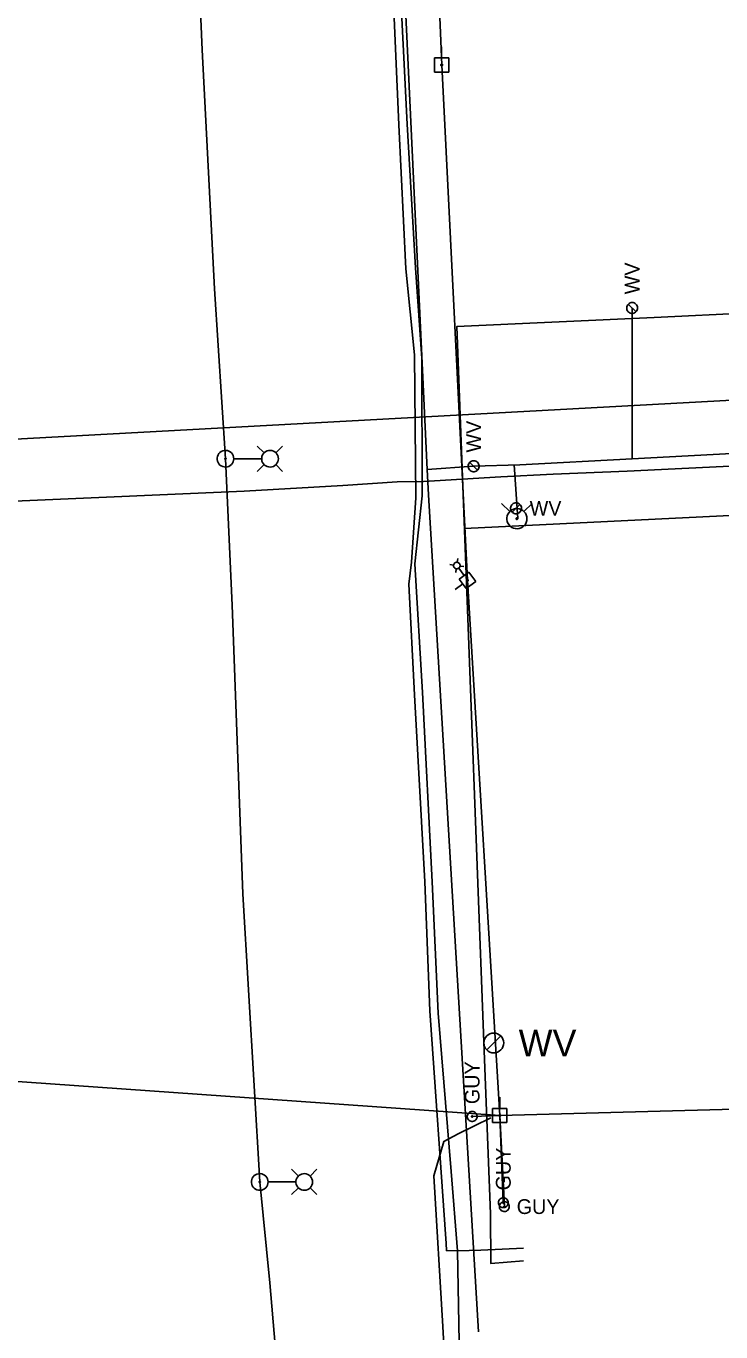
# Model space of a CAD drawing. Extents: x 600849 to 606371, y 330010 to 403088.
# Drawn here: x 604938.7 to 605119.7, y 333973.9 to 334314.3 of the extents above; entities that cross this region are included whole.
import ezdxf

# ---------------------------------------------------------------- set-up
doc = ezdxf.new("R2010")
doc.units = 0
for name, color, linetype in [('E_LTG', 7, 'Continuous'), ('E_LTG_CID', 7, 'Continuous'), ('E_UTL_EGuyWire', 7, 'Continuous'), ('E_UTL_EPowerPole', 7, 'Continuous'), ('E_UTL_G_UG', 7, 'Continuous'), ('E_UTL_Overhead', 7, 'Continuous'), ('E_UTL_SAN_UG', 7, 'Continuous'), ('E_UTL_TV_UG', 7, 'Continuous'), ('E_UTL_W', 7, 'Continuous'), ('E_UTL_W_UG', 7, 'Continuous'), ('E_UTL_WHydrant', 7, 'Continuous')]:
    doc.layers.add(name, color=color, linetype=linetype)

msp = doc.modelspace()

# ---------------------------------------------------------------- linework, layer by layer
at = {"layer": 'E_LTG'}
for points in [[(604992.81, 334201.5), (604992.77, 334201.91), (604992.65, 334202.31), (604992.46, 334202.68), (604992.2, 334203), (604991.89, 334203.27), (604991.53, 334203.48), (604991.14, 334203.62), (604990.73, 334203.67), (604990.32, 334203.66), (604989.92, 334203.56), (604989.54, 334203.39), (604989.21, 334203.15), (604988.92, 334202.85), (604988.7, 334202.5), (604988.54, 334202.11), (604988.46, 334201.71), (604988.46, 334201.29), (604988.54, 334200.89), (604988.7, 334200.5), (604988.92, 334200.16), (604989.21, 334199.86), (604989.54, 334199.62), (604989.92, 334199.45), (604990.32, 334199.35), (604990.73, 334199.33), (604991.14, 334199.39), (604991.53, 334199.52), (604991.89, 334199.73), (604992.2, 334200), (604992.46, 334200.33), (604992.65, 334200.69), (604992.77, 334201.09), (604992.81, 334201.5)], [(605000.71, 334203.03), (604998.93, 334204.8)], [(605004.41, 334201.5), (605004.37, 334201.91), (605004.25, 334202.31), (605004.06, 334202.68), (605003.81, 334203), (605003.5, 334203.27), (605003.14, 334203.48), (605002.75, 334203.62), (605002.34, 334203.67), (605001.92, 334203.66), (605001.52, 334203.56), (605001.15, 334203.39), (605000.81, 334203.15), (605000.52, 334202.85), (605000.3, 334202.5), (605000.15, 334202.11), (605000.07, 334201.71), (605000.07, 334201.29), (605000.15, 334200.89), (605000.3, 334200.5), (605000.52, 334200.16), (605000.81, 334199.86), (605001.15, 334199.62), (605001.52, 334199.45), (605001.92, 334199.35), (605002.34, 334199.33), (605002.75, 334199.39), (605003.14, 334199.52), (605003.5, 334199.73), (605003.81, 334200), (605004.06, 334200.33), (605004.25, 334200.69), (605004.37, 334201.09), (605004.41, 334201.5)], [(605003.76, 334203.03), (605005.53, 334204.8)], [(604990.8, 334201.5), (604990.79, 334201.53), (604990.78, 334201.56), (604990.77, 334201.59), (604990.75, 334201.62), (604990.73, 334201.64), (604990.7, 334201.65), (604990.67, 334201.66), (604990.64, 334201.67), (604990.61, 334201.67), (604990.58, 334201.66), (604990.55, 334201.65), (604990.52, 334201.63), (604990.5, 334201.6), (604990.48, 334201.58), (604990.47, 334201.55), (604990.46, 334201.52), (604990.46, 334201.49), (604990.47, 334201.45), (604990.48, 334201.43), (604990.5, 334201.4), (604990.52, 334201.38), (604990.55, 334201.36), (604990.58, 334201.34), (604990.61, 334201.34), (604990.64, 334201.34), (604990.67, 334201.34), (604990.7, 334201.35), (604990.73, 334201.37), (604990.75, 334201.39), (604990.77, 334201.41), (604990.78, 334201.44), (604990.79, 334201.47), (604990.8, 334201.5)], [(605000.02, 334201.5), (604992.84, 334201.5)], [(605000.71, 334199.98), (604998.93, 334198.2)], [(605003.76, 334199.98), (605005.53, 334198.2)], [(605050.07, 334173.78), (605049.09, 334173.93)], [(605050.4, 334174.35), (605050.28, 334174.24), (605050.18, 334174.11), (605050.11, 334173.96), (605050.06, 334173.81), (605050.05, 334173.64), (605050.07, 334173.48), (605050.12, 334173.33), (605050.2, 334173.19), (605050.3, 334173.06), (605050.42, 334172.96), (605050.57, 334172.88), (605050.72, 334172.83), (605050.88, 334172.81), (605051.04, 334172.82), (605051.2, 334172.86), (605051.35, 334172.93), (605051.48, 334173.03), (605051.59, 334173.15), (605051.67, 334173.28), (605051.73, 334173.44), (605051.76, 334173.6), (605051.75, 334173.76), (605051.72, 334173.92), (605051.66, 334174.07), (605051.57, 334174.2), (605051.45, 334174.32), (605051.32, 334174.41), (605051.17, 334174.47), (605051.01, 334174.51), (605050.85, 334174.51), (605050.69, 334174.49), (605050.53, 334174.43), (605050.4, 334174.35)], [(605051.03, 334174.5), (605051.17, 334175.47)], [(605051.74, 334173.54), (605052.72, 334173.39)], [(605050.78, 334172.82), (605050.64, 334171.85)], [(605051.42, 334172.96), (605052.83, 334171.07)], [(605001.74, 334013), (605001.7, 334013.41), (605001.58, 334013.81), (605001.39, 334014.18), (605001.13, 334014.5), (605000.82, 334014.77), (605000.46, 334014.98), (605000.07, 334015.12), (604999.66, 334015.18), (604999.25, 334015.16), (604998.85, 334015.06), (604998.47, 334014.89), (604998.14, 334014.65), (604997.85, 334014.35), (604997.63, 334014), (604997.47, 334013.61), (604997.39, 334013.21), (604997.39, 334012.8), (604997.47, 334012.39), (604997.63, 334012), (604997.85, 334011.66), (604998.14, 334011.36), (604998.47, 334011.12), (604998.85, 334010.95), (604999.25, 334010.85), (604999.66, 334010.83), (605000.07, 334010.89), (605000.46, 334011.02), (605000.82, 334011.23), (605001.13, 334011.5), (605001.39, 334011.83), (605001.58, 334012.19), (605001.7, 334012.59), (605001.74, 334013)], [(604999.73, 334013), (604999.72, 334013.03), (604999.71, 334013.06), (604999.7, 334013.09), (604999.68, 334013.12), (604999.66, 334013.14), (604999.63, 334013.15), (604999.6, 334013.16), (604999.57, 334013.17), (604999.54, 334013.17), (604999.51, 334013.16), (604999.48, 334013.15), (604999.45, 334013.13), (604999.43, 334013.1), (604999.41, 334013.08), (604999.4, 334013.05), (604999.39, 334013.02), (604999.39, 334012.99), (604999.4, 334012.96), (604999.41, 334012.93), (604999.43, 334012.9), (604999.45, 334012.88), (604999.48, 334012.86), (604999.51, 334012.84), (604999.54, 334012.84), (604999.57, 334012.84), (604999.6, 334012.84), (604999.63, 334012.85), (604999.66, 334012.87), (604999.68, 334012.89), (604999.7, 334012.91), (604999.71, 334012.94), (604999.72, 334012.97), (604999.73, 334013)], [(605009.64, 334014.53), (605007.86, 334016.3)], [(605013.34, 334013), (605013.3, 334013.41), (605013.18, 334013.81), (605012.99, 334014.18), (605012.74, 334014.5), (605012.43, 334014.77), (605012.07, 334014.98), (605011.68, 334015.12), (605011.27, 334015.18), (605010.85, 334015.16), (605010.45, 334015.06), (605010.08, 334014.89), (605009.74, 334014.65), (605009.45, 334014.35), (605009.23, 334014), (605009.08, 334013.61), (605009, 334013.21), (605009, 334012.8), (605009.08, 334012.39), (605009.23, 334012), (605009.45, 334011.66), (605009.74, 334011.36), (605010.08, 334011.12), (605010.45, 334010.95), (605010.85, 334010.85), (605011.27, 334010.83), (605011.68, 334010.89), (605012.07, 334011.02), (605012.43, 334011.23), (605012.74, 334011.5), (605012.99, 334011.83), (605013.18, 334012.19), (605013.3, 334012.59), (605013.34, 334013)], [(605012.69, 334014.53), (605014.46, 334016.3)], [(605008.95, 334013), (605001.77, 334013)], [(605009.64, 334011.48), (605007.86, 334009.7)], [(605012.69, 334011.48), (605014.46, 334009.7)]]:
    msp.add_lwpolyline(points, dxfattribs=at)
at = {"layer": 'E_LTG_CID'}
msp.add_lwpolyline([(605010.35, 333891.22), (605002.22, 333986.67), (604999.56, 334013), (604995.2, 334088.09), (604992.37, 334163.31), (604990.63, 334201.5), (604987.81, 334245.82), (604984.57, 334308.11), (604981.59, 334376.96), (604977.46, 334456.81), (604974.81, 334512.43), (604972.91, 334554.54), (604971.93, 334555.31), (604969.99, 334606.09), (604967.03, 334670.29)], dxfattribs=at)
at = {"layer": 'E_UTL_EGuyWire'}
for p in [(605054.91, 334030.07), (605063.03, 334007.58), (605063.3, 334006.57)]:
    msp.add_line(p, (605062.13, 334030.34), dxfattribs=at)
for points in [[(605054.91, 334031.35), (605054.67, 334031.33), (605054.43, 334031.26), (605054.22, 334031.15), (605054.02, 334031), (605053.86, 334030.81), (605053.74, 334030.6), (605053.66, 334030.37), (605053.63, 334030.13), (605053.64, 334029.89), (605053.7, 334029.65), (605053.8, 334029.43), (605053.94, 334029.23), (605054.12, 334029.06), (605054.32, 334028.93), (605054.55, 334028.84), (605054.79, 334028.79), (605055.03, 334028.79), (605055.27, 334028.84), (605055.5, 334028.93), (605055.7, 334029.06), (605055.88, 334029.23), (605056.02, 334029.43), (605056.12, 334029.65), (605056.18, 334029.89), (605056.19, 334030.13), (605056.16, 334030.37), (605056.08, 334030.6), (605055.96, 334030.81), (605055.8, 334031), (605055.6, 334031.15), (605055.39, 334031.26), (605055.15, 334031.33), (605054.91, 334031.35)], [(605054.91, 334030.23), (605054.88, 334030.23), (605054.85, 334030.22), (605054.82, 334030.2), (605054.8, 334030.19), (605054.78, 334030.16), (605054.76, 334030.14), (605054.75, 334030.11), (605054.75, 334030.08), (605054.75, 334030.05), (605054.76, 334030.02), (605054.77, 334029.99), (605054.79, 334029.96), (605054.81, 334029.94), (605054.84, 334029.93), (605054.86, 334029.92), (605054.89, 334029.91), (605054.93, 334029.91), (605054.95, 334029.92), (605054.98, 334029.93), (605055.01, 334029.94), (605055.03, 334029.96), (605055.05, 334029.99), (605055.06, 334030.02), (605055.07, 334030.05), (605055.07, 334030.08), (605055.07, 334030.11), (605055.06, 334030.14), (605055.04, 334030.16), (605055.02, 334030.19), (605055, 334030.2), (605054.97, 334030.22), (605054.94, 334030.23), (605054.91, 334030.23)], [(605063.03, 334008.86), (605062.79, 334008.84), (605062.55, 334008.77), (605062.34, 334008.66), (605062.14, 334008.51), (605061.98, 334008.32), (605061.86, 334008.11), (605061.78, 334007.88), (605061.75, 334007.64), (605061.76, 334007.4), (605061.82, 334007.16), (605061.92, 334006.94), (605062.06, 334006.74), (605062.24, 334006.57), (605062.44, 334006.44), (605062.67, 334006.35), (605062.91, 334006.3), (605063.15, 334006.3), (605063.39, 334006.35), (605063.62, 334006.44), (605063.82, 334006.57), (605064, 334006.74), (605064.14, 334006.94), (605064.24, 334007.16), (605064.3, 334007.4), (605064.31, 334007.64), (605064.28, 334007.88), (605064.2, 334008.11), (605064.07, 334008.32), (605063.91, 334008.51), (605063.72, 334008.66), (605063.51, 334008.77), (605063.27, 334008.84), (605063.03, 334008.86)], [(605064.58, 334006.57), (605064.56, 334006.81), (605064.49, 334007.05), (605064.38, 334007.26), (605064.23, 334007.46), (605064.04, 334007.62), (605063.83, 334007.74), (605063.6, 334007.82), (605063.36, 334007.85), (605063.12, 334007.84), (605062.88, 334007.78), (605062.66, 334007.68), (605062.46, 334007.54), (605062.29, 334007.36), (605062.16, 334007.16), (605062.07, 334006.93), (605062.02, 334006.69), (605062.02, 334006.45), (605062.07, 334006.21), (605062.16, 334005.98), (605062.29, 334005.78), (605062.46, 334005.6), (605062.66, 334005.46), (605062.88, 334005.36), (605063.12, 334005.3), (605063.36, 334005.29), (605063.6, 334005.32), (605063.83, 334005.4), (605064.04, 334005.52), (605064.23, 334005.68), (605064.38, 334005.88), (605064.49, 334006.09), (605064.56, 334006.33), (605064.58, 334006.57)], [(605063.03, 334007.74), (605063, 334007.74), (605062.97, 334007.73), (605062.94, 334007.71), (605062.92, 334007.7), (605062.9, 334007.67), (605062.88, 334007.65), (605062.87, 334007.62), (605062.87, 334007.59), (605062.87, 334007.56), (605062.88, 334007.53), (605062.89, 334007.5), (605062.91, 334007.47), (605062.93, 334007.45), (605062.96, 334007.44), (605062.98, 334007.43), (605063.01, 334007.42), (605063.04, 334007.42), (605063.07, 334007.43), (605063.1, 334007.44), (605063.13, 334007.45), (605063.15, 334007.47), (605063.17, 334007.5), (605063.18, 334007.53), (605063.19, 334007.56), (605063.19, 334007.59), (605063.18, 334007.62), (605063.18, 334007.65), (605063.16, 334007.67), (605063.14, 334007.7), (605063.12, 334007.71), (605063.09, 334007.73), (605063.06, 334007.74), (605063.03, 334007.74)], [(605063.46, 334006.57), (605063.46, 334006.6), (605063.45, 334006.63), (605063.43, 334006.66), (605063.42, 334006.68), (605063.39, 334006.7), (605063.37, 334006.72), (605063.34, 334006.73), (605063.31, 334006.73), (605063.28, 334006.73), (605063.25, 334006.72), (605063.22, 334006.71), (605063.19, 334006.69), (605063.17, 334006.67), (605063.16, 334006.64), (605063.15, 334006.62), (605063.14, 334006.59), (605063.14, 334006.55), (605063.15, 334006.53), (605063.16, 334006.5), (605063.17, 334006.47), (605063.19, 334006.45), (605063.22, 334006.43), (605063.25, 334006.42), (605063.28, 334006.41), (605063.31, 334006.41), (605063.34, 334006.41), (605063.37, 334006.42), (605063.39, 334006.44), (605063.42, 334006.46), (605063.43, 334006.48), (605063.45, 334006.51), (605063.46, 334006.54), (605063.46, 334006.57)]]:
    msp.add_lwpolyline(points, dxfattribs=at)
at = {"layer": 'E_UTL_EPowerPole'}
for points in [[(605048.8, 334305.99), (605045.11, 334305.99)], [(605045.11, 334305.99), (605045.11, 334302.3)], [(605046.96, 334305.99), (605046.96, 334308.9)], [(605048.8, 334302.3), (605048.8, 334305.99)], [(605047.23, 334304.15), (605047.22, 334304.2), (605047.21, 334304.24), (605047.19, 334304.28), (605047.16, 334304.32), (605047.13, 334304.35), (605047.09, 334304.37), (605047.05, 334304.38), (605047, 334304.39), (605046.96, 334304.39), (605046.91, 334304.38), (605046.87, 334304.36), (605046.83, 334304.33), (605046.8, 334304.3), (605046.78, 334304.26), (605046.76, 334304.22), (605046.75, 334304.17), (605046.75, 334304.13), (605046.76, 334304.08), (605046.78, 334304.04), (605046.8, 334304), (605046.83, 334303.97), (605046.87, 334303.94), (605046.91, 334303.93), (605046.96, 334303.92), (605047, 334303.91), (605047.05, 334303.92), (605047.09, 334303.93), (605047.13, 334303.96), (605047.16, 334303.99), (605047.19, 334304.02), (605047.21, 334304.06), (605047.22, 334304.11), (605047.23, 334304.15)], [(605045.11, 334302.3), (605048.8, 334302.3)], [(605054.01, 334171.94), (605051.54, 334170.11)], [(605051.54, 334170.11), (605053.37, 334167.64)], [(605053.55, 334169.97), (605053.52, 334169.95), (605053.5, 334169.92), (605053.48, 334169.88), (605053.47, 334169.85), (605053.47, 334169.81), (605053.48, 334169.77), (605053.49, 334169.73), (605053.5, 334169.7), (605053.53, 334169.67), (605053.56, 334169.65), (605053.59, 334169.63), (605053.63, 334169.62), (605053.66, 334169.61), (605053.7, 334169.62), (605053.74, 334169.63), (605053.77, 334169.64), (605053.8, 334169.66), (605053.83, 334169.69), (605053.85, 334169.72), (605053.86, 334169.76), (605053.87, 334169.8), (605053.87, 334169.83), (605053.86, 334169.87), (605053.84, 334169.91), (605053.82, 334169.94), (605053.8, 334169.96), (605053.77, 334169.99), (605053.73, 334170), (605053.69, 334170.01), (605053.66, 334170.01), (605053.62, 334170), (605053.58, 334169.99), (605053.55, 334169.97)], [(605055.84, 334169.47), (605054.01, 334171.94)], [(605052.45, 334168.88), (605050.51, 334167.43)], [(605053.37, 334167.64), (605055.84, 334169.47)], [(605062.1, 334032.18), (605062.1, 334035.09)], [(605063.94, 334032.18), (605060.25, 334032.18)], [(605060.25, 334032.18), (605060.25, 334028.49)], [(605062.37, 334030.34), (605062.36, 334030.38), (605062.35, 334030.43), (605062.33, 334030.47), (605062.3, 334030.5), (605062.27, 334030.53), (605062.23, 334030.56), (605062.19, 334030.57), (605062.14, 334030.58), (605062.1, 334030.58), (605062.05, 334030.57), (605062.01, 334030.55), (605061.97, 334030.52), (605061.94, 334030.49), (605061.92, 334030.45), (605061.9, 334030.41), (605061.89, 334030.36), (605061.89, 334030.32), (605061.9, 334030.27), (605061.92, 334030.23), (605061.94, 334030.19), (605061.97, 334030.16), (605062.01, 334030.13), (605062.05, 334030.11), (605062.1, 334030.1), (605062.14, 334030.1), (605062.19, 334030.11), (605062.23, 334030.12), (605062.27, 334030.15), (605062.3, 334030.18), (605062.33, 334030.21), (605062.35, 334030.25), (605062.36, 334030.29), (605062.37, 334030.34)], [(605063.94, 334028.49), (605063.94, 334032.18)], [(605060.25, 334028.49), (605063.94, 334028.49)]]:
    msp.add_lwpolyline(points, dxfattribs=at)
at = {"layer": 'E_UTL_G_UG'}
for p, q in [((605102.33, 334238.28), (605290.02, 334247.49)), ((605095.32, 334198.25), (605290.47, 334207.64)), ((605095.32, 334198.25), (605290.47, 334207.64)), ((605052.89, 334183.33), (605293.1, 334195.11))]:
    msp.add_line(p, q, dxfattribs=at)
for points in [[(605040.23, 334191.32), (605039.92, 334228.6), (605037.6, 334251), (605035.78, 334288.54), (605033.99, 334330.42), (605029.72, 334400.72), (605027, 334461.53), (605025.04, 334502.92), (605022.08, 334562.25), (605019.16, 334619.47), (605016.73, 334688.85), (605013.32, 334719.29), (605013.33, 334743.69)], [(605040.23, 334191.32), (605039.92, 334228.6), (605037.6, 334251), (605035.78, 334288.54), (605033.99, 334330.42), (605029.72, 334400.72), (605027, 334461.53), (605025.04, 334502.92), (605022.08, 334562.25), (605019.16, 334619.47), (605016.73, 334688.85), (605013.32, 334719.29), (605013.33, 334743.69)], [(605051.05, 333995.08), (605049.47, 334015.72), (605046.07, 334056.96), (605044.47, 334091.26), (605041.93, 334140.57), (605039.98, 334174.15), (605041.91, 334191.85), (605041.77, 334227.61), (605040.14, 334251.24), (605037.95, 334288.67), (605035.85, 334330.32), (605032.15, 334401.1), (605029.33, 334461.67), (605027.31, 334503.35), (605024.31, 334562.57), (605021.46, 334619.32), (605018.89, 334689.8), (605016.63, 334727.49)], [(605052.56, 334192.1), (605050.91, 334235.94), (605102.33, 334238.28)], [(604877.78, 334187.91), (604995.48, 334193.01), (605021.24, 334194.51), (605035.38, 334195.48), (605042.27, 334195.61), (605062.39, 334196.8), (605076.03, 334197.48), (605095.32, 334198.25)], [(604877.78, 334187.91), (604995.48, 334193.01), (605021.24, 334194.51), (605035.38, 334195.48), (605042.27, 334195.61), (605062.39, 334196.8), (605076.03, 334197.48), (605095.32, 334198.25)], [(605051.05, 333995.08), (605048.19, 333995.12), (605048.12, 333996.96), (605043.86, 334057.56), (605042.59, 334091.26), (605039.9, 334140), (605038.43, 334168.81), (605039.11, 334174.54), (605040.23, 334191.32)], [(605051.05, 333995.08), (605048.19, 333995.12), (605048.12, 333996.96), (605043.86, 334057.56), (605042.59, 334091.26), (605039.9, 334140), (605038.43, 334168.81), (605039.11, 334174.54), (605040.23, 334191.32)], [(605068.25, 333992.48), (605059.79, 333991.71), (605059.67, 334004.67), (605058.03, 334047.15), (605052.56, 334192.1)], [(605051.05, 333995.08), (605057.15, 333995.26), (605068.25, 333995.78)], [(605051.05, 333995.08), (605057.15, 333995.26), (605068.25, 333995.78)], [(605051.88, 333952.18), (605051.05, 333995.08)], [(605057.15, 333995.26), (605057.15, 333995.26)]]:
    msp.add_lwpolyline(points, dxfattribs=at)
at = {"layer": 'E_UTL_Overhead'}
for points in [[(605062.13, 334030.34), (605053.67, 334169.81), (605046.99, 334304.15), (605041.52, 334434.58), (605034.02, 334560.2), (605027.64, 334680.76), (605025.35, 334737.63), (605023.22, 334807.38), (605018.57, 334937.28), (605013.93, 335101.09), (605004.43, 335294.31), (604985.51, 335452.18), (604968.52, 335589.23), (604952.88, 335699.68), (604941.77, 335773.97)], [(605062.13, 334030.34), (605161.83, 334033.05), (605261.23, 334034.58), (605366.02, 334034.35), (605490.67, 334108.9), (605629.26, 334192.31), (605760.16, 334289.56), (605857.09, 334357.51), (605913.37, 334539.47)], [(604805.63, 334046.58), (604885.83, 334042.73), (605062.13, 334030.34)]]:
    msp.add_lwpolyline(points, dxfattribs=at)
at = {"layer": 'E_UTL_SAN_UG'}
msp.add_line((604916.64, 334205.57), (605186.48, 334220.25), dxfattribs=at)
at = {"layer": 'E_UTL_TV_UG'}
msp.add_lwpolyline([(605048.87, 333946.4), (605047.29, 333975.33), (605044.92, 334014.62), (605047.49, 334023.58), (605051.3, 334025.55), (605059.81, 334029.72)], dxfattribs=at)
at = {"layer": 'E_UTL_W'}
for points in [[(605096.59, 334242.22), (605096.32, 334242.19), (605096.06, 334242.12), (605095.82, 334241.99), (605095.61, 334241.82), (605095.43, 334241.62), (605095.29, 334241.38), (605095.2, 334241.13), (605095.17, 334240.86), (605095.18, 334240.59), (605095.24, 334240.33), (605095.35, 334240.08), (605095.51, 334239.86), (605095.71, 334239.67), (605095.94, 334239.52), (605096.19, 334239.42), (605096.45, 334239.37), (605096.73, 334239.37), (605096.99, 334239.42), (605097.24, 334239.52), (605097.47, 334239.67), (605097.67, 334239.86), (605097.82, 334240.08), (605097.94, 334240.33), (605098, 334240.59), (605098.01, 334240.86), (605097.98, 334241.13), (605097.89, 334241.38), (605097.75, 334241.62), (605097.57, 334241.82), (605097.36, 334241.99), (605097.12, 334242.12), (605096.86, 334242.19), (605096.59, 334242.22)], [(605097.6, 334239.78), (605095.58, 334241.8)], [(605055.3, 334200.98), (605055.03, 334200.95), (605054.77, 334200.88), (605054.53, 334200.75), (605054.32, 334200.58), (605054.14, 334200.38), (605054, 334200.14), (605053.91, 334199.89), (605053.88, 334199.62), (605053.89, 334199.35), (605053.95, 334199.09), (605054.06, 334198.84), (605054.22, 334198.62), (605054.42, 334198.43), (605054.65, 334198.28), (605054.9, 334198.18), (605055.16, 334198.13), (605055.44, 334198.13), (605055.7, 334198.18), (605055.95, 334198.28), (605056.18, 334198.43), (605056.38, 334198.62), (605056.53, 334198.84), (605056.65, 334199.09), (605056.71, 334199.35), (605056.72, 334199.62), (605056.69, 334199.89), (605056.6, 334200.14), (605056.46, 334200.38), (605056.28, 334200.58), (605056.07, 334200.75), (605055.83, 334200.88), (605055.57, 334200.95), (605055.3, 334200.98)], [(605056.31, 334198.54), (605054.29, 334200.56)], [(605067.76, 334188.59), (605067.73, 334188.86), (605067.65, 334189.12), (605067.53, 334189.36), (605067.36, 334189.58), (605067.16, 334189.75), (605066.92, 334189.89), (605066.67, 334189.98), (605066.4, 334190.02), (605066.13, 334190), (605065.86, 334189.94), (605065.62, 334189.83), (605065.4, 334189.67), (605065.21, 334189.47), (605065.06, 334189.25), (605064.96, 334188.99), (605064.91, 334188.73), (605064.91, 334188.46), (605064.96, 334188.19), (605065.06, 334187.94), (605065.21, 334187.71), (605065.4, 334187.51), (605065.62, 334187.36), (605065.86, 334187.24), (605066.13, 334187.18), (605066.4, 334187.17), (605066.67, 334187.21), (605066.92, 334187.29), (605067.16, 334187.43), (605067.36, 334187.61), (605067.53, 334187.82), (605067.65, 334188.06), (605067.73, 334188.32), (605067.76, 334188.59)], [(605065.32, 334187.58), (605067.34, 334189.6)], [(605058.71, 334047.4), (605062.37, 334051.06)]]:
    msp.add_lwpolyline(points, dxfattribs=at)
msp.add_circle((605060.54, 334049.23), 2.59, dxfattribs=at)
at = {"layer": 'E_UTL_W_UG'}
msp.add_line((605096.59, 334201.48), (605288.08, 334211.76), dxfattribs=at)
for points in [[(605043.15, 334198.7), (605020.06, 334690.83)], [(605096.59, 334201.48), (605096.59, 334240.79)], [(605056.56, 333973.92), (605043.53, 334192.12), (605043.15, 334198.7), (605055.3, 334199.55), (605067.36, 334199.95), (605096.59, 334201.48)], [(605065.89, 334199.9), (605066.85, 334185.91)]]:
    msp.add_lwpolyline(points, dxfattribs=at)
msp.add_arc((603570.96, 337309.26), 3909.72, 292.49427, 306.0322, dxfattribs=at)
at = {"layer": 'E_UTL_WHydrant'}
for points in [[(605064.74, 334187.73), (605062.59, 334189.87)], [(605069.19, 334185.89), (605069.15, 334186.39), (605069, 334186.87), (605068.78, 334187.31), (605068.47, 334187.7), (605068.09, 334188.03), (605067.66, 334188.28), (605067.19, 334188.44), (605066.69, 334188.51), (605066.2, 334188.49), (605065.71, 334188.37), (605065.26, 334188.16), (605064.85, 334187.87), (605064.51, 334187.51), (605064.24, 334187.09), (605064.05, 334186.63), (605063.96, 334186.14), (605063.96, 334185.64), (605064.05, 334185.15), (605064.24, 334184.69), (605064.51, 334184.27), (605064.85, 334183.91), (605065.26, 334183.62), (605065.71, 334183.41), (605066.2, 334183.3), (605066.69, 334183.27), (605067.19, 334183.34), (605067.66, 334183.51), (605068.09, 334183.76), (605068.47, 334184.08), (605068.78, 334184.47), (605069, 334184.92), (605069.15, 334185.4), (605069.19, 334185.89)], [(605068.41, 334187.73), (605070.55, 334189.87)], [(605066.77, 334185.89), (605066.77, 334185.93), (605066.76, 334185.97), (605066.74, 334186), (605066.71, 334186.03), (605066.69, 334186.06), (605066.65, 334186.07), (605066.62, 334186.09), (605066.58, 334186.09), (605066.54, 334186.09), (605066.5, 334186.08), (605066.47, 334186.07), (605066.44, 334186.04), (605066.41, 334186.02), (605066.39, 334185.98), (605066.38, 334185.95), (605066.37, 334185.91), (605066.37, 334185.87), (605066.38, 334185.84), (605066.39, 334185.8), (605066.41, 334185.77), (605066.44, 334185.74), (605066.47, 334185.72), (605066.5, 334185.7), (605066.54, 334185.69), (605066.58, 334185.69), (605066.62, 334185.7), (605066.65, 334185.71), (605066.69, 334185.73), (605066.71, 334185.75), (605066.74, 334185.78), (605066.76, 334185.82), (605066.77, 334185.85), (605066.77, 334185.89)]]:
    msp.add_lwpolyline(points, dxfattribs=at)

# ---------------------------------------------------------------- texts
at = {"layer": 'E_UTL_EGuyWire'}
for p in [(605056.83, 334033.28), (605064.95, 334010.79)]:
    msp.add_text('GUY', height=3.85, rotation=90, dxfattribs=at).set_placement(p)
msp.add_text('GUY', height=3.85, dxfattribs=at).set_placement((605066.51, 334004.65))
at = {"layer": 'E_UTL_W'}
for p in [(605098.51, 334244.36), (605057.22, 334203.12)]:
    msp.add_text('WV', height=3.85, rotation=90, dxfattribs=at).set_placement(p)
for height, p in [(3.85, (605069.89, 334186.67)), (7, (605067.02, 334045.73))]:
    msp.add_text('WV', height=height, dxfattribs=at).set_placement(p)

doc.saveas('drawing.dxf')
